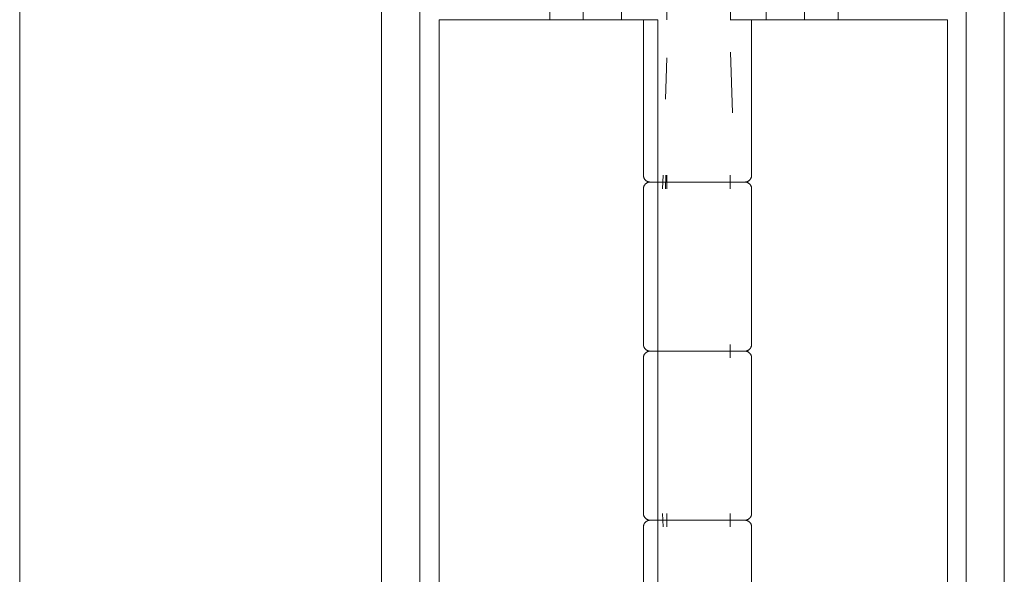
# Model space of a CAD drawing. Header units: inches. Extents: x 424 to 2043, y -237 to 445.
# Tile 740 of 965: x 862.3657 to 862.5113, y 213.3272 to 213.4092. Entities that reach past the tile are written whole.
import ezdxf

# ---------------------------------------------------------------- set-up
doc = ezdxf.new("R2010")
doc.units = ezdxf.units.IN
doc.header["$MEASUREMENT"] = 0
doc.layers.add('A-DOOR', color=31, linetype='Continuous', lineweight=9)

# ---------------------------------------------------------------- blocks, each defined once
blk = doc.blocks.new('5-panel_Bi-fold_external_door_10806 - Type 1-239811-Section 1')
at = {"layer": 'A-DOOR'}
for p, q in [((-114.52083, -0.189), (-114.52083, -2.95)), ((-114.46733, -0.189), (-114.46733, -2.95)), ((-114.46164, -0.189), (-114.46164, -2.95)), ((-114.38083, -2.95), (-114.38083, -0.189)), ((-114.3752, -0.189), (-114.3752, -2.95)), ((-114.44243, -0.36346), (-114.44243, -1.688)), ((-114.4375, -1.688), (-114.4375, -0.36346)), ((-114.43182, -0.36346), (-114.43182, -1.688)), ((-114.4104, -0.36346), (-114.4104, -1.688)), ((-114.40476, -0.36346), (-114.40476, -1.688)), ((-114.39979, -0.36346), (-114.39979, -1.688)), ((-114.42509, -1.688), (-114.42509, -1.686)), ((-114.41569, -1.686), (-114.41569, -1.688)), ((-114.4588, -1.688), (-114.45704, -1.688)), ((-114.4588, -1.786), (-114.4588, -1.688)), ((-114.45704, -1.688), (-114.45492, -1.688)), ((-114.45492, -1.688), (-114.44376, -1.688)), ((-114.44376, -1.688), (-114.44144, -1.688)), ((-114.44144, -1.688), (-114.43912, -1.688)), ((-114.43912, -1.688), (-114.4375, -1.688)), ((-114.4375, -1.688), (-114.43182, -1.688)), ((-114.43182, -1.688), (-114.42642, -1.688)), ((-114.42857, -1.688), (-114.42857, -1.711)), ((-114.42642, -1.688), (-114.42642, -1.786)), ((-114.41575, -1.688), (-114.4104, -1.688)), ((-114.41257, -1.711), (-114.41257, -1.688)), ((-114.4104, -1.688), (-114.40476, -1.688)), ((-114.40476, -1.688), (-114.40316, -1.688)), ((-114.40316, -1.688), (-114.40085, -1.688)), ((-114.40085, -1.688), (-114.39853, -1.688)), ((-114.39853, -1.688), (-114.38748, -1.688)), ((-114.38748, -1.688), (-114.38535, -1.688)), ((-114.38535, -1.688), (-114.38358, -1.688)), ((-114.38358, -1.688), (-114.38358, -1.786)), ((-114.4253, -1.69975), (-114.42509, -1.69362)), ((-114.41569, -1.69278), (-114.41539, -1.70179)), ((-114.42574, -1.713), (-114.42567, -1.711)), ((-114.42533, -1.713), (-114.42526, -1.711)), ((-114.42509, -1.713), (-114.42509, -1.711)), ((-114.41575, -1.713), (-114.41575, -1.711)), ((-114.42651, -1.712), (-114.4206, -1.712)), ((-114.42054, -1.712), (-114.42649, -1.712)), ((-114.4206, -1.712), (-114.41452, -1.712)), ((-114.41539, -1.712), (-114.42054, -1.712)), ((-114.42857, -1.713), (-114.42857, -1.736)), ((-114.41257, -1.736), (-114.41257, -1.713)), ((-114.42651, -1.737), (-114.4206, -1.737)), ((-114.42054, -1.737), (-114.42649, -1.737)), ((-114.4206, -1.737), (-114.41452, -1.737)), ((-114.41539, -1.737), (-114.42054, -1.737)), ((-114.41575, -1.738), (-114.41575, -1.736)), ((-114.42857, -1.738), (-114.42857, -1.761)), ((-114.41257, -1.761), (-114.41257, -1.738)), ((-114.42651, -1.762), (-114.4206, -1.762)), ((-114.42054, -1.762), (-114.42649, -1.762)), ((-114.42574, -1.761), (-114.42567, -1.763)), ((-114.42509, -1.763), (-114.42509, -1.761)), ((-114.4206, -1.762), (-114.41452, -1.762)), ((-114.41539, -1.762), (-114.42054, -1.762)), ((-114.41575, -1.763), (-114.41575, -1.761)), ((-114.42857, -1.763), (-114.42857, -1.786)), ((-114.41257, -1.786), (-114.41257, -1.763))]:
    blk.add_line(p, q, dxfattribs=at)
at = {"layer": 'A-DOOR', "flags": 128}
for points in [[(-114.42857, -1.688), (-114.42857, -1.68796)], [(-114.41257, -1.68799), (-114.41257, -1.688)], [(-114.42757, -1.712), (-114.42761, -1.712), (-114.42765, -1.712), (-114.42769, -1.71199), (-114.42773, -1.71199), (-114.42777, -1.71198), (-114.42781, -1.71197), (-114.42785, -1.71196), (-114.42789, -1.71195), (-114.42792, -1.71194), (-114.42796, -1.71192), (-114.428, -1.7119), (-114.42803, -1.71189), (-114.42807, -1.71187), (-114.4281, -1.71185), (-114.42814, -1.71183), (-114.42817, -1.7118), (-114.4282, -1.71178), (-114.42823, -1.71175), (-114.42826, -1.71172), (-114.42829, -1.7117), (-114.42832, -1.71167), (-114.42834, -1.71164), (-114.42837, -1.71161), (-114.42839, -1.71157), (-114.42841, -1.71154), (-114.42843, -1.71151), (-114.42845, -1.71147), (-114.42847, -1.71144), (-114.42849, -1.7114), (-114.4285, -1.71136), (-114.42852, -1.71132), (-114.42853, -1.71129), (-114.42854, -1.71125), (-114.42855, -1.71121), (-114.42856, -1.71117), (-114.42856, -1.71113), (-114.42857, -1.71109), (-114.42857, -1.71105), (-114.42857, -1.71101), (-114.42857, -1.711)], [(-114.41257, -1.711), (-114.41257, -1.71104), (-114.41257, -1.71108), (-114.41258, -1.71112), (-114.41258, -1.71116), (-114.41259, -1.7112), (-114.4126, -1.71124), (-114.41261, -1.71128), (-114.41262, -1.71131), (-114.41264, -1.71135), (-114.41265, -1.71139), (-114.41267, -1.71143), (-114.41268, -1.71146), (-114.4127, -1.7115), (-114.41272, -1.71153), (-114.41275, -1.71156), (-114.41277, -1.7116), (-114.41279, -1.71163), (-114.41282, -1.71166), (-114.41285, -1.71169), (-114.41287, -1.71172), (-114.4129, -1.71174), (-114.41293, -1.71177), (-114.41297, -1.7118), (-114.413, -1.71182), (-114.41303, -1.71184), (-114.41306, -1.71186), (-114.4131, -1.71188), (-114.41314, -1.7119), (-114.41317, -1.71192), (-114.41321, -1.71193), (-114.41325, -1.71195), (-114.41328, -1.71196), (-114.41332, -1.71197), (-114.41336, -1.71198), (-114.4134, -1.71199), (-114.41344, -1.71199), (-114.41348, -1.712), (-114.41352, -1.712), (-114.41356, -1.712), (-114.41357, -1.712)], [(-114.42857, -1.713), (-114.42857, -1.71296), (-114.42857, -1.71292), (-114.42856, -1.71288), (-114.42856, -1.71284), (-114.42855, -1.7128), (-114.42854, -1.71276), (-114.42853, -1.71272), (-114.42852, -1.71269), (-114.42851, -1.71265), (-114.42849, -1.71261), (-114.42848, -1.71257), (-114.42846, -1.71254), (-114.42844, -1.7125), (-114.42842, -1.71247), (-114.4284, -1.71244), (-114.42837, -1.7124), (-114.42835, -1.71237), (-114.42832, -1.71234), (-114.4283, -1.71231), (-114.42827, -1.71228), (-114.42824, -1.71226), (-114.42821, -1.71223), (-114.42818, -1.7122), (-114.42814, -1.71218), (-114.42811, -1.71216), (-114.42808, -1.71214), (-114.42804, -1.71212), (-114.42801, -1.7121), (-114.42797, -1.71208), (-114.42793, -1.71207), (-114.4279, -1.71205), (-114.42786, -1.71204), (-114.42782, -1.71203), (-114.42778, -1.71202), (-114.42774, -1.71201), (-114.4277, -1.71201), (-114.42766, -1.712), (-114.42762, -1.712), (-114.42758, -1.712), (-114.42757, -1.712)], [(-114.42054, -1.712), (-114.42082, -1.712), (-114.4211, -1.712), (-114.42138, -1.712), (-114.42166, -1.712), (-114.42193, -1.712), (-114.4222, -1.712), (-114.42248, -1.712), (-114.42274, -1.712), (-114.42301, -1.712), (-114.42327, -1.712), (-114.42352, -1.712), (-114.42378, -1.712), (-114.42402, -1.712), (-114.42426, -1.712), (-114.4245, -1.712), (-114.42473, -1.712), (-114.42495, -1.712), (-114.42516, -1.712), (-114.42537, -1.712), (-114.42557, -1.712), (-114.42576, -1.712), (-114.42595, -1.712), (-114.42612, -1.712), (-114.42629, -1.712), (-114.42644, -1.712), (-114.42659, -1.712), (-114.42673, -1.712), (-114.42686, -1.712), (-114.42698, -1.712), (-114.42708, -1.712), (-114.42718, -1.712), (-114.42727, -1.712), (-114.42734, -1.712), (-114.42741, -1.712), (-114.42746, -1.712), (-114.42751, -1.712), (-114.42754, -1.712), (-114.42756, -1.712), (-114.42757, -1.712)], [(-114.42757, -1.712), (-114.42757, -1.712), (-114.42755, -1.712), (-114.42752, -1.712), (-114.42748, -1.712), (-114.42743, -1.712), (-114.42737, -1.712), (-114.4273, -1.712), (-114.42722, -1.712), (-114.42712, -1.712), (-114.42702, -1.712), (-114.4269, -1.712), (-114.42678, -1.712), (-114.42665, -1.712), (-114.4265, -1.712), (-114.42635, -1.712), (-114.42619, -1.712), (-114.42601, -1.712), (-114.42583, -1.712), (-114.42564, -1.712), (-114.42545, -1.712), (-114.42524, -1.712), (-114.42503, -1.712), (-114.42481, -1.712), (-114.42459, -1.712), (-114.42435, -1.712), (-114.42411, -1.712), (-114.42387, -1.712), (-114.42362, -1.712), (-114.42337, -1.712), (-114.42311, -1.712), (-114.42284, -1.712), (-114.42258, -1.712), (-114.42231, -1.712), (-114.42204, -1.712), (-114.42176, -1.712), (-114.42148, -1.712), (-114.42121, -1.712), (-114.42093, -1.712), (-114.42065, -1.712), (-114.4206, -1.712)], [(-114.4206, -1.712), (-114.42088, -1.712), (-114.42116, -1.712), (-114.42144, -1.712), (-114.42172, -1.712), (-114.42199, -1.712), (-114.42227, -1.712), (-114.42254, -1.712), (-114.4228, -1.712), (-114.42307, -1.712), (-114.42333, -1.712), (-114.42358, -1.712), (-114.42383, -1.712), (-114.42408, -1.712), (-114.42432, -1.712), (-114.42455, -1.712), (-114.42478, -1.712), (-114.425, -1.712), (-114.42521, -1.712), (-114.42542, -1.712), (-114.42561, -1.712), (-114.4258, -1.712), (-114.42599, -1.712), (-114.42616, -1.712), (-114.42632, -1.712), (-114.42648, -1.712), (-114.42662, -1.712), (-114.42676, -1.712), (-114.42689, -1.712), (-114.427, -1.712), (-114.42711, -1.712), (-114.4272, -1.712), (-114.42729, -1.712), (-114.42736, -1.712), (-114.42742, -1.712), (-114.42747, -1.712), (-114.42752, -1.712), (-114.42754, -1.712), (-114.42756, -1.712), (-114.42757, -1.712)], [(-114.42757, -1.712), (-114.42757, -1.712), (-114.42755, -1.712), (-114.42752, -1.712), (-114.42748, -1.712), (-114.42743, -1.712), (-114.42737, -1.712), (-114.4273, -1.712), (-114.42722, -1.712), (-114.42712, -1.712), (-114.42702, -1.712), (-114.4269, -1.712), (-114.42678, -1.712), (-114.42665, -1.712), (-114.4265, -1.712)], [(-114.42635, -1.712), (-114.42619, -1.712), (-114.42601, -1.712), (-114.42583, -1.712), (-114.42564, -1.712), (-114.42545, -1.712), (-114.42524, -1.712), (-114.42503, -1.712), (-114.42481, -1.712), (-114.42459, -1.712), (-114.42435, -1.712), (-114.42411, -1.712), (-114.42387, -1.712), (-114.42362, -1.712), (-114.42337, -1.712), (-114.42311, -1.712), (-114.42284, -1.712), (-114.42258, -1.712), (-114.42231, -1.712), (-114.42204, -1.712), (-114.42176, -1.712), (-114.42148, -1.712), (-114.42121, -1.712), (-114.42093, -1.712), (-114.42065, -1.712), (-114.42054, -1.712)], [(-114.4206, -1.712), (-114.42032, -1.712), (-114.42004, -1.712), (-114.41976, -1.712), (-114.41949, -1.712), (-114.41921, -1.712), (-114.41894, -1.712), (-114.41867, -1.712), (-114.4184, -1.712), (-114.41813, -1.712), (-114.41787, -1.712), (-114.41762, -1.712), (-114.41737, -1.712), (-114.41712, -1.712), (-114.41688, -1.712), (-114.41664, -1.712), (-114.41642, -1.712), (-114.41619, -1.712), (-114.41598, -1.712), (-114.41577, -1.712), (-114.41557, -1.712), (-114.41538, -1.712), (-114.4152, -1.712), (-114.41502, -1.712), (-114.41485, -1.712), (-114.4147, -1.712), (-114.41455, -1.712), (-114.41441, -1.712), (-114.41428, -1.712), (-114.41417, -1.712), (-114.41406, -1.712), (-114.41396, -1.712), (-114.41387, -1.712), (-114.4138, -1.712), (-114.41373, -1.712), (-114.41368, -1.712), (-114.41363, -1.712), (-114.4136, -1.712), (-114.41358, -1.712), (-114.41357, -1.712)], [(-114.41357, -1.712), (-114.41358, -1.712), (-114.41359, -1.712), (-114.41362, -1.712), (-114.41366, -1.712), (-114.41371, -1.712), (-114.41377, -1.712), (-114.41384, -1.712), (-114.41393, -1.712), (-114.41402, -1.712), (-114.41412, -1.712), (-114.41424, -1.712), (-114.41436, -1.712), (-114.4145, -1.712), (-114.41464, -1.712), (-114.41479, -1.712), (-114.41496, -1.712), (-114.41513, -1.712), (-114.41531, -1.712), (-114.4155, -1.712), (-114.41569, -1.712), (-114.4159, -1.712), (-114.41611, -1.712), (-114.41633, -1.712), (-114.41656, -1.712), (-114.41679, -1.712), (-114.41703, -1.712), (-114.41727, -1.712), (-114.41752, -1.712), (-114.41778, -1.712), (-114.41803, -1.712), (-114.4183, -1.712), (-114.41856, -1.712), (-114.41883, -1.712), (-114.41911, -1.712), (-114.41938, -1.712), (-114.41966, -1.712), (-114.41994, -1.712), (-114.42022, -1.712), (-114.4205, -1.712), (-114.4206, -1.712)], [(-114.41569, -1.712), (-114.4159, -1.712), (-114.41611, -1.712), (-114.41633, -1.712), (-114.41656, -1.712), (-114.41679, -1.712), (-114.41703, -1.712), (-114.41727, -1.712), (-114.41752, -1.712), (-114.41778, -1.712), (-114.41803, -1.712), (-114.4183, -1.712), (-114.41856, -1.712), (-114.41883, -1.712), (-114.41911, -1.712), (-114.41938, -1.712), (-114.41966, -1.712), (-114.41994, -1.712), (-114.42022, -1.712), (-114.4205, -1.712), (-114.42054, -1.712)], [(-114.42054, -1.712), (-114.42026, -1.712), (-114.41998, -1.712), (-114.4197, -1.712), (-114.41942, -1.712), (-114.41915, -1.712), (-114.41888, -1.712), (-114.41861, -1.712), (-114.41834, -1.712), (-114.41808, -1.712), (-114.41782, -1.712), (-114.41756, -1.712), (-114.41731, -1.712), (-114.41707, -1.712), (-114.41683, -1.712), (-114.41659, -1.712), (-114.41637, -1.712), (-114.41615, -1.712), (-114.41593, -1.712), (-114.41573, -1.712)], [(-114.41482, -1.712), (-114.41466, -1.712), (-114.41452, -1.712), (-114.41438, -1.712), (-114.41426, -1.712), (-114.41414, -1.712), (-114.41404, -1.712), (-114.41394, -1.712), (-114.41386, -1.712), (-114.41378, -1.712), (-114.41372, -1.712), (-114.41367, -1.712), (-114.41363, -1.712), (-114.4136, -1.712), (-114.41358, -1.712), (-114.41357, -1.712)], [(-114.41357, -1.712), (-114.41358, -1.712), (-114.41359, -1.712), (-114.41362, -1.712), (-114.41366, -1.712), (-114.41371, -1.712), (-114.41377, -1.712), (-114.41384, -1.712), (-114.41393, -1.712), (-114.41402, -1.712), (-114.41412, -1.712), (-114.41424, -1.712), (-114.41436, -1.712), (-114.4145, -1.712), (-114.41464, -1.712), (-114.41479, -1.712)], [(-114.41357, -1.712), (-114.41353, -1.712), (-114.41349, -1.712), (-114.41345, -1.71201), (-114.41341, -1.71201), (-114.41337, -1.71202), (-114.41333, -1.71203), (-114.41329, -1.71204), (-114.41326, -1.71205), (-114.41322, -1.71206), (-114.41318, -1.71208), (-114.41315, -1.7121), (-114.41311, -1.71211), (-114.41307, -1.71213), (-114.41304, -1.71215), (-114.41301, -1.71217), (-114.41297, -1.7122), (-114.41294, -1.71222), (-114.41291, -1.71225), (-114.41288, -1.71228), (-114.41285, -1.7123), (-114.41283, -1.71233), (-114.4128, -1.71236), (-114.41278, -1.71239), (-114.41275, -1.71243), (-114.41273, -1.71246), (-114.41271, -1.71249), (-114.41269, -1.71253), (-114.41267, -1.71256), (-114.41265, -1.7126), (-114.41264, -1.71264), (-114.41263, -1.71268), (-114.41261, -1.71271), (-114.4126, -1.71275), (-114.41259, -1.71279), (-114.41259, -1.71283), (-114.41258, -1.71287), (-114.41258, -1.71291), (-114.41257, -1.71295), (-114.41257, -1.71299), (-114.41257, -1.713)], [(-114.42757, -1.737), (-114.42761, -1.737), (-114.42765, -1.737), (-114.42769, -1.73699), (-114.42773, -1.73699), (-114.42777, -1.73698), (-114.42781, -1.73697), (-114.42785, -1.73696), (-114.42789, -1.73695), (-114.42792, -1.73694), (-114.42796, -1.73692), (-114.428, -1.7369), (-114.42803, -1.73689), (-114.42807, -1.73687), (-114.4281, -1.73685), (-114.42814, -1.73683), (-114.42817, -1.7368), (-114.4282, -1.73678), (-114.42823, -1.73675), (-114.42826, -1.73672), (-114.42829, -1.7367), (-114.42832, -1.73667), (-114.42834, -1.73664), (-114.42837, -1.73661), (-114.42839, -1.73657), (-114.42841, -1.73654), (-114.42843, -1.73651), (-114.42845, -1.73647), (-114.42847, -1.73644), (-114.42849, -1.7364), (-114.4285, -1.73636), (-114.42852, -1.73632), (-114.42853, -1.73629), (-114.42854, -1.73625), (-114.42855, -1.73621), (-114.42856, -1.73617), (-114.42856, -1.73613), (-114.42857, -1.73609), (-114.42857, -1.73605), (-114.42857, -1.73601), (-114.42857, -1.736)], [(-114.42857, -1.738), (-114.42857, -1.73796), (-114.42857, -1.73792), (-114.42856, -1.73788), (-114.42856, -1.73784), (-114.42855, -1.7378), (-114.42854, -1.73776), (-114.42853, -1.73772), (-114.42852, -1.73769), (-114.42851, -1.73765), (-114.42849, -1.73761), (-114.42848, -1.73757), (-114.42846, -1.73754), (-114.42844, -1.7375), (-114.42842, -1.73747), (-114.4284, -1.73744), (-114.42837, -1.7374), (-114.42835, -1.73737), (-114.42832, -1.73734), (-114.4283, -1.73731), (-114.42827, -1.73728), (-114.42824, -1.73726), (-114.42821, -1.73723), (-114.42818, -1.7372), (-114.42814, -1.73718), (-114.42811, -1.73716), (-114.42808, -1.73714), (-114.42804, -1.73712), (-114.42801, -1.7371), (-114.42797, -1.73708), (-114.42793, -1.73707), (-114.4279, -1.73705), (-114.42786, -1.73704), (-114.42782, -1.73703), (-114.42778, -1.73702), (-114.42774, -1.73701), (-114.4277, -1.73701), (-114.42766, -1.737), (-114.42762, -1.737), (-114.42758, -1.737), (-114.42757, -1.737)], [(-114.42054, -1.737), (-114.42082, -1.737), (-114.4211, -1.737), (-114.42138, -1.737), (-114.42166, -1.737), (-114.42193, -1.737), (-114.4222, -1.737), (-114.42248, -1.737), (-114.42274, -1.737), (-114.42301, -1.737), (-114.42327, -1.737), (-114.42352, -1.737), (-114.42378, -1.737), (-114.42402, -1.737), (-114.42426, -1.737), (-114.4245, -1.737), (-114.42473, -1.737), (-114.42495, -1.737), (-114.42516, -1.737), (-114.42537, -1.737), (-114.42557, -1.737), (-114.42576, -1.737), (-114.42595, -1.737), (-114.42612, -1.737), (-114.42629, -1.737), (-114.42644, -1.737), (-114.42659, -1.737), (-114.42673, -1.737), (-114.42686, -1.737), (-114.42698, -1.737), (-114.42708, -1.737), (-114.42718, -1.737), (-114.42727, -1.737), (-114.42734, -1.737), (-114.42741, -1.737), (-114.42746, -1.737), (-114.42751, -1.737), (-114.42754, -1.737), (-114.42756, -1.737), (-114.42757, -1.737)], [(-114.42757, -1.737), (-114.42757, -1.737), (-114.42755, -1.737), (-114.42752, -1.737), (-114.42748, -1.737), (-114.42743, -1.737), (-114.42737, -1.737), (-114.4273, -1.737), (-114.42722, -1.737), (-114.42712, -1.737), (-114.42702, -1.737), (-114.4269, -1.737), (-114.42678, -1.737), (-114.42665, -1.737), (-114.4265, -1.737), (-114.42635, -1.737), (-114.42619, -1.737), (-114.42601, -1.737), (-114.42583, -1.737), (-114.42564, -1.737), (-114.42545, -1.737), (-114.42524, -1.737), (-114.42503, -1.737), (-114.42481, -1.737), (-114.42459, -1.737), (-114.42435, -1.737), (-114.42411, -1.737), (-114.42387, -1.737), (-114.42362, -1.737), (-114.42337, -1.737), (-114.42311, -1.737), (-114.42284, -1.737), (-114.42258, -1.737), (-114.42231, -1.737), (-114.42204, -1.737), (-114.42176, -1.737), (-114.42148, -1.737), (-114.42121, -1.737), (-114.42093, -1.737), (-114.42065, -1.737), (-114.4206, -1.737)], [(-114.4206, -1.737), (-114.42088, -1.737), (-114.42116, -1.737), (-114.42144, -1.737), (-114.42172, -1.737), (-114.42199, -1.737), (-114.42227, -1.737), (-114.42254, -1.737), (-114.4228, -1.737), (-114.42307, -1.737), (-114.42333, -1.737), (-114.42358, -1.737), (-114.42383, -1.737), (-114.42408, -1.737), (-114.42432, -1.737), (-114.42455, -1.737), (-114.42478, -1.737), (-114.425, -1.737), (-114.42521, -1.737), (-114.42542, -1.737), (-114.42561, -1.737), (-114.4258, -1.737), (-114.42599, -1.737), (-114.42616, -1.737), (-114.42632, -1.737), (-114.42648, -1.737), (-114.42662, -1.737), (-114.42676, -1.737), (-114.42689, -1.737), (-114.427, -1.737), (-114.42711, -1.737), (-114.4272, -1.737), (-114.42729, -1.737), (-114.42736, -1.737), (-114.42742, -1.737), (-114.42747, -1.737), (-114.42752, -1.737), (-114.42754, -1.737), (-114.42756, -1.737), (-114.42757, -1.737)], [(-114.42757, -1.737), (-114.42757, -1.737), (-114.42755, -1.737), (-114.42752, -1.737), (-114.42748, -1.737), (-114.42743, -1.737), (-114.42737, -1.737), (-114.4273, -1.737), (-114.42722, -1.737), (-114.42712, -1.737), (-114.42702, -1.737), (-114.4269, -1.737), (-114.42678, -1.737), (-114.42665, -1.737), (-114.4265, -1.737)], [(-114.42635, -1.737), (-114.42619, -1.737), (-114.42601, -1.737), (-114.42583, -1.737), (-114.42564, -1.737), (-114.42545, -1.737), (-114.42524, -1.737), (-114.42503, -1.737), (-114.42481, -1.737), (-114.42459, -1.737), (-114.42435, -1.737), (-114.42411, -1.737), (-114.42387, -1.737), (-114.42362, -1.737), (-114.42337, -1.737), (-114.42311, -1.737), (-114.42284, -1.737), (-114.42258, -1.737), (-114.42231, -1.737), (-114.42204, -1.737), (-114.42176, -1.737), (-114.42148, -1.737), (-114.42121, -1.737), (-114.42093, -1.737), (-114.42065, -1.737), (-114.42054, -1.737)], [(-114.4206, -1.737), (-114.42032, -1.737), (-114.42004, -1.737), (-114.41976, -1.737), (-114.41949, -1.737), (-114.41921, -1.737), (-114.41894, -1.737), (-114.41867, -1.737), (-114.4184, -1.737), (-114.41813, -1.737), (-114.41787, -1.737), (-114.41762, -1.737), (-114.41737, -1.737), (-114.41712, -1.737), (-114.41688, -1.737), (-114.41664, -1.737), (-114.41642, -1.737), (-114.41619, -1.737), (-114.41598, -1.737), (-114.41577, -1.737), (-114.41557, -1.737), (-114.41538, -1.737), (-114.4152, -1.737), (-114.41502, -1.737), (-114.41485, -1.737), (-114.4147, -1.737), (-114.41455, -1.737), (-114.41441, -1.737), (-114.41428, -1.737), (-114.41417, -1.737), (-114.41406, -1.737), (-114.41396, -1.737), (-114.41387, -1.737), (-114.4138, -1.737), (-114.41373, -1.737), (-114.41368, -1.737), (-114.41363, -1.737), (-114.4136, -1.737), (-114.41358, -1.737), (-114.41357, -1.737)], [(-114.41357, -1.737), (-114.41358, -1.737), (-114.41359, -1.737), (-114.41362, -1.737), (-114.41366, -1.737), (-114.41371, -1.737), (-114.41377, -1.737), (-114.41384, -1.737), (-114.41393, -1.737), (-114.41402, -1.737), (-114.41412, -1.737), (-114.41424, -1.737), (-114.41436, -1.737), (-114.4145, -1.737), (-114.41464, -1.737), (-114.41479, -1.737), (-114.41496, -1.737), (-114.41513, -1.737), (-114.41531, -1.737), (-114.4155, -1.737), (-114.41569, -1.737), (-114.4159, -1.737), (-114.41611, -1.737), (-114.41633, -1.737), (-114.41656, -1.737), (-114.41679, -1.737), (-114.41703, -1.737), (-114.41727, -1.737), (-114.41752, -1.737), (-114.41778, -1.737), (-114.41803, -1.737), (-114.4183, -1.737), (-114.41856, -1.737), (-114.41883, -1.737), (-114.41911, -1.737), (-114.41938, -1.737), (-114.41966, -1.737), (-114.41994, -1.737), (-114.42022, -1.737), (-114.4205, -1.737), (-114.4206, -1.737)], [(-114.41569, -1.737), (-114.4159, -1.737), (-114.41611, -1.737), (-114.41633, -1.737), (-114.41656, -1.737), (-114.41679, -1.737), (-114.41703, -1.737), (-114.41727, -1.737), (-114.41752, -1.737), (-114.41778, -1.737), (-114.41803, -1.737), (-114.4183, -1.737), (-114.41856, -1.737), (-114.41883, -1.737), (-114.41911, -1.737), (-114.41938, -1.737), (-114.41966, -1.737), (-114.41994, -1.737), (-114.42022, -1.737), (-114.4205, -1.737), (-114.42054, -1.737)], [(-114.42054, -1.737), (-114.42026, -1.737), (-114.41998, -1.737), (-114.4197, -1.737), (-114.41942, -1.737), (-114.41915, -1.737), (-114.41888, -1.737), (-114.41861, -1.737), (-114.41834, -1.737), (-114.41808, -1.737), (-114.41782, -1.737), (-114.41756, -1.737), (-114.41731, -1.737), (-114.41707, -1.737), (-114.41683, -1.737), (-114.41659, -1.737), (-114.41637, -1.737), (-114.41615, -1.737), (-114.41593, -1.737), (-114.41573, -1.737)], [(-114.41482, -1.737), (-114.41466, -1.737), (-114.41452, -1.737), (-114.41438, -1.737), (-114.41426, -1.737), (-114.41414, -1.737), (-114.41404, -1.737), (-114.41394, -1.737), (-114.41386, -1.737), (-114.41378, -1.737), (-114.41372, -1.737), (-114.41367, -1.737), (-114.41363, -1.737), (-114.4136, -1.737), (-114.41358, -1.737), (-114.41357, -1.737)], [(-114.41357, -1.737), (-114.41358, -1.737), (-114.41359, -1.737), (-114.41362, -1.737), (-114.41366, -1.737), (-114.41371, -1.737), (-114.41377, -1.737), (-114.41384, -1.737), (-114.41393, -1.737), (-114.41402, -1.737), (-114.41412, -1.737), (-114.41424, -1.737), (-114.41436, -1.737), (-114.4145, -1.737), (-114.41464, -1.737), (-114.41479, -1.737)], [(-114.41257, -1.736), (-114.41257, -1.73604), (-114.41257, -1.73608), (-114.41258, -1.73612), (-114.41258, -1.73616), (-114.41259, -1.7362), (-114.4126, -1.73624), (-114.41261, -1.73628), (-114.41262, -1.73631), (-114.41264, -1.73635), (-114.41265, -1.73639), (-114.41267, -1.73643), (-114.41268, -1.73646), (-114.4127, -1.7365), (-114.41272, -1.73653), (-114.41275, -1.73656), (-114.41277, -1.7366), (-114.41279, -1.73663), (-114.41282, -1.73666), (-114.41285, -1.73669), (-114.41287, -1.73672), (-114.4129, -1.73674), (-114.41293, -1.73677), (-114.41297, -1.7368), (-114.413, -1.73682), (-114.41303, -1.73684), (-114.41306, -1.73686), (-114.4131, -1.73688), (-114.41314, -1.7369), (-114.41317, -1.73692), (-114.41321, -1.73693), (-114.41325, -1.73695), (-114.41328, -1.73696), (-114.41332, -1.73697), (-114.41336, -1.73698), (-114.4134, -1.73699), (-114.41344, -1.73699), (-114.41348, -1.737), (-114.41352, -1.737), (-114.41356, -1.737), (-114.41357, -1.737)], [(-114.41357, -1.737), (-114.41353, -1.737), (-114.41349, -1.737), (-114.41345, -1.73701), (-114.41341, -1.73701), (-114.41337, -1.73702), (-114.41333, -1.73703), (-114.41329, -1.73704), (-114.41326, -1.73705), (-114.41322, -1.73706), (-114.41318, -1.73708), (-114.41315, -1.7371), (-114.41311, -1.73711), (-114.41307, -1.73713), (-114.41304, -1.73715), (-114.41301, -1.73717), (-114.41297, -1.7372), (-114.41294, -1.73722), (-114.41291, -1.73725), (-114.41288, -1.73728), (-114.41285, -1.7373), (-114.41283, -1.73733), (-114.4128, -1.73736), (-114.41278, -1.73739), (-114.41275, -1.73743), (-114.41273, -1.73746), (-114.41271, -1.73749), (-114.41269, -1.73753), (-114.41267, -1.73756), (-114.41265, -1.7376), (-114.41264, -1.73764), (-114.41263, -1.73768), (-114.41261, -1.73771), (-114.4126, -1.73775), (-114.41259, -1.73779), (-114.41259, -1.73783), (-114.41258, -1.73787), (-114.41258, -1.73791), (-114.41257, -1.73795), (-114.41257, -1.73799), (-114.41257, -1.738)], [(-114.42757, -1.762), (-114.42761, -1.762), (-114.42765, -1.762), (-114.42769, -1.76199), (-114.42773, -1.76199), (-114.42777, -1.76198), (-114.42781, -1.76197), (-114.42785, -1.76196), (-114.42789, -1.76195), (-114.42792, -1.76194), (-114.42796, -1.76192), (-114.428, -1.7619), (-114.42803, -1.76189), (-114.42807, -1.76187), (-114.4281, -1.76185), (-114.42814, -1.76183), (-114.42817, -1.7618), (-114.4282, -1.76178), (-114.42823, -1.76175), (-114.42826, -1.76172), (-114.42829, -1.7617), (-114.42832, -1.76167), (-114.42834, -1.76164), (-114.42837, -1.76161), (-114.42839, -1.76157), (-114.42841, -1.76154), (-114.42843, -1.76151), (-114.42845, -1.76147), (-114.42847, -1.76144), (-114.42849, -1.7614), (-114.4285, -1.76136), (-114.42852, -1.76132), (-114.42853, -1.76129), (-114.42854, -1.76125), (-114.42855, -1.76121), (-114.42856, -1.76117), (-114.42856, -1.76113), (-114.42857, -1.76109), (-114.42857, -1.76105), (-114.42857, -1.76101), (-114.42857, -1.761)], [(-114.42857, -1.763), (-114.42857, -1.76296), (-114.42857, -1.76292), (-114.42856, -1.76288), (-114.42856, -1.76284), (-114.42855, -1.7628), (-114.42854, -1.76276), (-114.42853, -1.76272), (-114.42852, -1.76269), (-114.42851, -1.76265), (-114.42849, -1.76261), (-114.42848, -1.76257), (-114.42846, -1.76254), (-114.42844, -1.7625), (-114.42842, -1.76247), (-114.4284, -1.76244), (-114.42837, -1.7624), (-114.42835, -1.76237), (-114.42832, -1.76234), (-114.4283, -1.76231), (-114.42827, -1.76228), (-114.42824, -1.76226), (-114.42821, -1.76223), (-114.42818, -1.7622), (-114.42814, -1.76218), (-114.42811, -1.76216), (-114.42808, -1.76214), (-114.42804, -1.76212), (-114.42801, -1.7621), (-114.42797, -1.76208), (-114.42793, -1.76207), (-114.4279, -1.76205), (-114.42786, -1.76204), (-114.42782, -1.76203), (-114.42778, -1.76202), (-114.42774, -1.76201), (-114.4277, -1.76201), (-114.42766, -1.762), (-114.42762, -1.762), (-114.42758, -1.762), (-114.42757, -1.762)], [(-114.42054, -1.762), (-114.42082, -1.762), (-114.4211, -1.762), (-114.42138, -1.762), (-114.42166, -1.762), (-114.42193, -1.762), (-114.4222, -1.762), (-114.42248, -1.762), (-114.42274, -1.762), (-114.42301, -1.762), (-114.42327, -1.762), (-114.42352, -1.762), (-114.42378, -1.762), (-114.42402, -1.762), (-114.42426, -1.762), (-114.4245, -1.762), (-114.42473, -1.762), (-114.42495, -1.762), (-114.42516, -1.762), (-114.42537, -1.762), (-114.42557, -1.762), (-114.42576, -1.762), (-114.42595, -1.762), (-114.42612, -1.762), (-114.42629, -1.762), (-114.42644, -1.762), (-114.42659, -1.762), (-114.42673, -1.762), (-114.42686, -1.762), (-114.42698, -1.762), (-114.42708, -1.762), (-114.42718, -1.762), (-114.42727, -1.762), (-114.42734, -1.762), (-114.42741, -1.762), (-114.42746, -1.762), (-114.42751, -1.762), (-114.42754, -1.762), (-114.42756, -1.762), (-114.42757, -1.762)], [(-114.42757, -1.762), (-114.42757, -1.762), (-114.42755, -1.762), (-114.42752, -1.762), (-114.42748, -1.762), (-114.42743, -1.762), (-114.42737, -1.762), (-114.4273, -1.762), (-114.42722, -1.762), (-114.42712, -1.762), (-114.42702, -1.762), (-114.4269, -1.762), (-114.42678, -1.762), (-114.42665, -1.762), (-114.4265, -1.762), (-114.42635, -1.762), (-114.42619, -1.762), (-114.42601, -1.762), (-114.42583, -1.762), (-114.42564, -1.762), (-114.42545, -1.762), (-114.42524, -1.762), (-114.42503, -1.762), (-114.42481, -1.762), (-114.42459, -1.762), (-114.42435, -1.762), (-114.42411, -1.762), (-114.42387, -1.762), (-114.42362, -1.762), (-114.42337, -1.762), (-114.42311, -1.762), (-114.42284, -1.762), (-114.42258, -1.762), (-114.42231, -1.762), (-114.42204, -1.762), (-114.42176, -1.762), (-114.42148, -1.762), (-114.42121, -1.762), (-114.42093, -1.762), (-114.42065, -1.762), (-114.4206, -1.762)], [(-114.4206, -1.762), (-114.42088, -1.762), (-114.42116, -1.762), (-114.42144, -1.762), (-114.42172, -1.762), (-114.42199, -1.762), (-114.42227, -1.762), (-114.42254, -1.762), (-114.4228, -1.762), (-114.42307, -1.762), (-114.42333, -1.762), (-114.42358, -1.762), (-114.42383, -1.762), (-114.42408, -1.762), (-114.42432, -1.762), (-114.42455, -1.762), (-114.42478, -1.762), (-114.425, -1.762), (-114.42521, -1.762), (-114.42542, -1.762), (-114.42561, -1.762), (-114.4258, -1.762), (-114.42599, -1.762), (-114.42616, -1.762), (-114.42632, -1.762), (-114.42648, -1.762), (-114.42662, -1.762), (-114.42676, -1.762), (-114.42689, -1.762), (-114.427, -1.762), (-114.42711, -1.762), (-114.4272, -1.762), (-114.42729, -1.762), (-114.42736, -1.762), (-114.42742, -1.762), (-114.42747, -1.762), (-114.42752, -1.762), (-114.42754, -1.762), (-114.42756, -1.762), (-114.42757, -1.762)], [(-114.42757, -1.762), (-114.42757, -1.762), (-114.42755, -1.762), (-114.42752, -1.762), (-114.42748, -1.762), (-114.42743, -1.762), (-114.42737, -1.762), (-114.4273, -1.762), (-114.42722, -1.762), (-114.42712, -1.762), (-114.42702, -1.762), (-114.4269, -1.762), (-114.42678, -1.762), (-114.42665, -1.762), (-114.4265, -1.762)], [(-114.42635, -1.762), (-114.42619, -1.762), (-114.42601, -1.762), (-114.42583, -1.762), (-114.42564, -1.762), (-114.42545, -1.762), (-114.42524, -1.762), (-114.42503, -1.762), (-114.42481, -1.762), (-114.42459, -1.762), (-114.42435, -1.762), (-114.42411, -1.762), (-114.42387, -1.762), (-114.42362, -1.762), (-114.42337, -1.762), (-114.42311, -1.762), (-114.42284, -1.762), (-114.42258, -1.762), (-114.42231, -1.762), (-114.42204, -1.762), (-114.42176, -1.762), (-114.42148, -1.762), (-114.42121, -1.762), (-114.42093, -1.762), (-114.42065, -1.762), (-114.42054, -1.762)], [(-114.4206, -1.762), (-114.42032, -1.762), (-114.42004, -1.762), (-114.41976, -1.762), (-114.41949, -1.762), (-114.41921, -1.762), (-114.41894, -1.762), (-114.41867, -1.762), (-114.4184, -1.762), (-114.41813, -1.762), (-114.41787, -1.762), (-114.41762, -1.762), (-114.41737, -1.762), (-114.41712, -1.762), (-114.41688, -1.762), (-114.41664, -1.762), (-114.41642, -1.762), (-114.41619, -1.762), (-114.41598, -1.762), (-114.41577, -1.762), (-114.41557, -1.762), (-114.41538, -1.762), (-114.4152, -1.762), (-114.41502, -1.762), (-114.41485, -1.762), (-114.4147, -1.762), (-114.41455, -1.762), (-114.41441, -1.762), (-114.41428, -1.762), (-114.41417, -1.762), (-114.41406, -1.762), (-114.41396, -1.762), (-114.41387, -1.762), (-114.4138, -1.762), (-114.41373, -1.762), (-114.41368, -1.762), (-114.41363, -1.762), (-114.4136, -1.762), (-114.41358, -1.762), (-114.41357, -1.762)], [(-114.41357, -1.762), (-114.41358, -1.762), (-114.41359, -1.762), (-114.41362, -1.762), (-114.41366, -1.762), (-114.41371, -1.762), (-114.41377, -1.762), (-114.41384, -1.762), (-114.41393, -1.762), (-114.41402, -1.762), (-114.41412, -1.762), (-114.41424, -1.762), (-114.41436, -1.762), (-114.4145, -1.762), (-114.41464, -1.762), (-114.41479, -1.762), (-114.41496, -1.762), (-114.41513, -1.762), (-114.41531, -1.762), (-114.4155, -1.762), (-114.41569, -1.762), (-114.4159, -1.762), (-114.41611, -1.762), (-114.41633, -1.762), (-114.41656, -1.762), (-114.41679, -1.762), (-114.41703, -1.762), (-114.41727, -1.762), (-114.41752, -1.762), (-114.41778, -1.762), (-114.41803, -1.762), (-114.4183, -1.762), (-114.41856, -1.762), (-114.41883, -1.762), (-114.41911, -1.762), (-114.41938, -1.762), (-114.41966, -1.762), (-114.41994, -1.762), (-114.42022, -1.762), (-114.4205, -1.762), (-114.4206, -1.762)], [(-114.41569, -1.762), (-114.4159, -1.762), (-114.41611, -1.762), (-114.41633, -1.762), (-114.41656, -1.762), (-114.41679, -1.762), (-114.41703, -1.762), (-114.41727, -1.762), (-114.41752, -1.762), (-114.41778, -1.762), (-114.41803, -1.762), (-114.4183, -1.762), (-114.41856, -1.762), (-114.41883, -1.762), (-114.41911, -1.762), (-114.41938, -1.762), (-114.41966, -1.762), (-114.41994, -1.762), (-114.42022, -1.762), (-114.4205, -1.762), (-114.42054, -1.762)], [(-114.42054, -1.762), (-114.42026, -1.762), (-114.41998, -1.762), (-114.4197, -1.762), (-114.41942, -1.762), (-114.41915, -1.762), (-114.41888, -1.762), (-114.41861, -1.762), (-114.41834, -1.762), (-114.41808, -1.762), (-114.41782, -1.762), (-114.41756, -1.762), (-114.41731, -1.762), (-114.41707, -1.762), (-114.41683, -1.762), (-114.41659, -1.762), (-114.41637, -1.762), (-114.41615, -1.762), (-114.41593, -1.762), (-114.41573, -1.762)], [(-114.41482, -1.762), (-114.41466, -1.762), (-114.41452, -1.762), (-114.41438, -1.762), (-114.41426, -1.762), (-114.41414, -1.762), (-114.41404, -1.762), (-114.41394, -1.762), (-114.41386, -1.762), (-114.41378, -1.762), (-114.41372, -1.762), (-114.41367, -1.762), (-114.41363, -1.762), (-114.4136, -1.762), (-114.41358, -1.762), (-114.41357, -1.762)], [(-114.41357, -1.762), (-114.41358, -1.762), (-114.41359, -1.762), (-114.41362, -1.762), (-114.41366, -1.762), (-114.41371, -1.762), (-114.41377, -1.762), (-114.41384, -1.762), (-114.41393, -1.762), (-114.41402, -1.762), (-114.41412, -1.762), (-114.41424, -1.762), (-114.41436, -1.762), (-114.4145, -1.762), (-114.41464, -1.762), (-114.41479, -1.762)], [(-114.41257, -1.761), (-114.41257, -1.76104), (-114.41257, -1.76108), (-114.41258, -1.76112), (-114.41258, -1.76116), (-114.41259, -1.7612), (-114.4126, -1.76124), (-114.41261, -1.76128), (-114.41262, -1.76131), (-114.41264, -1.76135), (-114.41265, -1.76139), (-114.41267, -1.76143), (-114.41268, -1.76146), (-114.4127, -1.7615), (-114.41272, -1.76153), (-114.41275, -1.76156), (-114.41277, -1.7616), (-114.41279, -1.76163), (-114.41282, -1.76166), (-114.41285, -1.76169), (-114.41287, -1.76172), (-114.4129, -1.76174), (-114.41293, -1.76177), (-114.41297, -1.7618), (-114.413, -1.76182), (-114.41303, -1.76184), (-114.41306, -1.76186), (-114.4131, -1.76188), (-114.41314, -1.7619), (-114.41317, -1.76192), (-114.41321, -1.76193), (-114.41325, -1.76195), (-114.41328, -1.76196), (-114.41332, -1.76197), (-114.41336, -1.76198), (-114.4134, -1.76199), (-114.41344, -1.76199), (-114.41348, -1.762), (-114.41352, -1.762), (-114.41356, -1.762), (-114.41357, -1.762)], [(-114.41357, -1.762), (-114.41353, -1.762), (-114.41349, -1.762), (-114.41345, -1.76201), (-114.41341, -1.76201), (-114.41337, -1.76202), (-114.41333, -1.76203), (-114.41329, -1.76204), (-114.41326, -1.76205), (-114.41322, -1.76206), (-114.41318, -1.76208), (-114.41315, -1.7621), (-114.41311, -1.76211), (-114.41307, -1.76213), (-114.41304, -1.76215), (-114.41301, -1.76217), (-114.41297, -1.7622), (-114.41294, -1.76222), (-114.41291, -1.76225), (-114.41288, -1.76228), (-114.41285, -1.7623), (-114.41283, -1.76233), (-114.4128, -1.76236), (-114.41278, -1.76239), (-114.41275, -1.76243), (-114.41273, -1.76246), (-114.41271, -1.76249), (-114.41269, -1.76253), (-114.41267, -1.76256), (-114.41265, -1.7626), (-114.41264, -1.76264), (-114.41263, -1.76268), (-114.41261, -1.76271), (-114.4126, -1.76275), (-114.41259, -1.76279), (-114.41259, -1.76283), (-114.41258, -1.76287), (-114.41258, -1.76291), (-114.41257, -1.76295), (-114.41257, -1.76299), (-114.41257, -1.763)]]:
    blk.add_lwpolyline(points, dxfattribs=at)

msp = doc.modelspace()

# ---------------------------------------------------------------- block references
at = {"layer": 'A-DOOR'}
msp.add_blockref('5-panel_Bi-fold_external_door_10806 - Type 1-239811-Section 1', (976.88654, 215.09721), dxfattribs=at)

doc.saveas('drawing.dxf')
